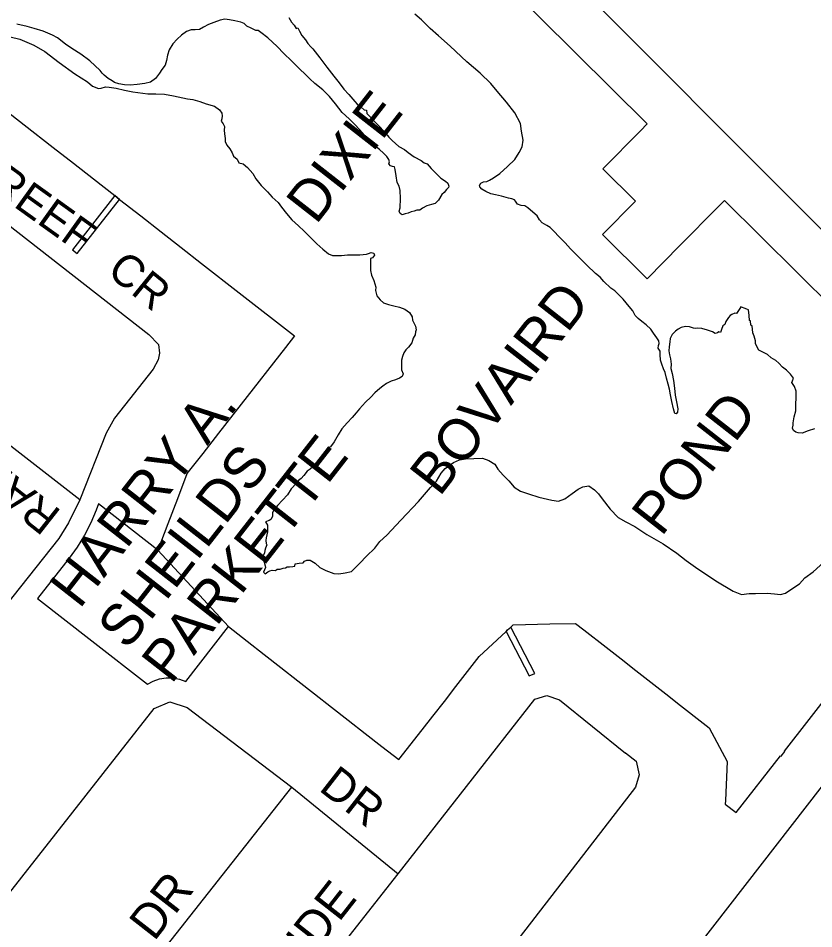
# Model space of a CAD drawing. Extents: x 586326 to 623965, y 4819854 to 4857850.
# Drawn here: x 599766.6 to 600153.8, y 4842942.9 to 4843385.9 of the extents above; entities that cross this region are included whole.
import ezdxf

# ---------------------------------------------------------------- set-up
doc = ezdxf.new("R2010")
doc.units = 0
for name, color, linetype in [('Major Rds and Hwys', 7, 'Continuous'), ('Minor Rd Lbls', 7, 'Continuous'), ('Minor Rds', 7, 'Continuous'), ('Park Lbls', 7, 'Continuous'), ('Park Outlines', 7, 'Continuous'), ('SWM Ponds', 7, 'Continuous')]:
    doc.layers.add(name, color=color, linetype=linetype)

msp = doc.modelspace()

# ---------------------------------------------------------------- linework, layer by layer
at = {"layer": 'Major Rds and Hwys'}
for points in [[(600276.01, 4843164.36), (599839.59, 4843601.75)], [(599883.3, 4842658.59), (600276.01, 4843164.36)]]:
    msp.add_lwpolyline(points, dxfattribs=at)
at = {"layer": 'Minor Rds'}
for points in [[(599673.77, 4843237.83), (599687.73, 4843275.91), (599690.4, 4843280.61), (599693.38, 4843284.58), (599697.96, 4843288.5), (599703.44, 4843291.42), (599726.97, 4843297.22), (599733.73, 4843297.94), (599739.49, 4843297.64), (599744.2, 4843296.76), (599749.45, 4843294.26), (599755.92, 4843290), (599830.16, 4843232), (599834.79, 4843227.18), (599835.31, 4843222.98), (599834.7, 4843219.75), (599832.23, 4843215.19), (599813.43, 4843191.29), (599809.33, 4843184.1), (599796.59, 4843151.67)], [(599796.59, 4843151.67), (599702.32, 4843224.72), (599693.84, 4843230), (599673.77, 4843237.83)], [(599796.59, 4843151.67), (599791.13, 4843140.33), (599786.39, 4843132.84), (599745.21, 4843081.04)], [(599613.45, 4843075.54), (599584.84, 4843003.44), (599582.94, 4843000), (599580.65, 4842994.47), (599581.22, 4842988.75), (599583.89, 4842983.41), (599588.85, 4842979.02), (599599.34, 4842971.01), (599702.26, 4842890.67), (599709.4, 4842883.03), (599719.34, 4842881.5), (599728.77, 4842887.11), (599760.13, 4842957.46), (599832.78, 4843050), (599840.43, 4843053.31), (599848.84, 4843050.51), (599899.79, 4843011.83)], [(599951.59, 4842969.72), (600018.1, 4843054.59), (600023.97, 4843056.37), (600030.09, 4843054.33), (600062.22, 4843028.4), (600062.26, 4843028.45), (600067.3, 4843024.51), (600068.83, 4843017.88), (600067.05, 4843011.76), (599922.77, 4842825.16), (599916.39, 4842822.61), (599909.9, 4842823.99), (599865.25, 4842859.79)], [(599814.71, 4842891.38), (599827.77, 4842920.44), (599899.79, 4843011.83)], [(599899.79, 4843011.83), (599951.59, 4842969.72)], [(599865.25, 4842859.79), (599951.59, 4842969.72)]]:
    msp.add_lwpolyline(points, dxfattribs=at)
at = {"layer": 'Park Outlines'}
for points in [[(600234.21, 4843174.67), (600110.41, 4843297.29), (600107.1, 4843293.95), (600088.75, 4843275.43), (600072.66, 4843259.19), (600051.02, 4843280.63), (600067.11, 4843296.88), (600051.16, 4843312.67), (600069.51, 4843331.19), (600072.81, 4843334.53), (599846.1, 4843559.08), (599826.34, 4843557.62), (599814.41, 4843541.65), (599814.62, 4843541.44), (599888.56, 4843468.22), (599889.22, 4843455.24), (599875.52, 4843439.67), (599831.27, 4843404.9), (599785.13, 4843409.51), (599736.59, 4843442.65)], [(599752.19, 4843347.54), (599769.54, 4843334), (599783.56, 4843323.05), (599793.41, 4843315.37), (599803.26, 4843307.68), (599813.58, 4843299.62), (599815.94, 4843297.77), (599826.27, 4843289.71), (599836.12, 4843282.03), (599845.97, 4843274.34), (599855.82, 4843266.65), (599874.14, 4843252.35), (599901, 4843231.38), (599896.6, 4843225.74), (599875.06, 4843198.14), (599864.05, 4843184.04), (599856.36, 4843174.19), (599848.73, 4843164.42), (599848.69, 4843164.32), (599844.04, 4843152.1), (599839.39, 4843139.88), (599834.51, 4843127.08), (599868.95, 4843089.91), (599878.09, 4843082.78), (599886.28, 4843076.38), (599894.48, 4843069.98), (599902.68, 4843063.58), (599910.87, 4843057.18), (599919.07, 4843050.79), (599927.26, 4843044.39), (599935.46, 4843037.99), (599943.65, 4843031.59), (599951.85, 4843025.19), (599963.21, 4843039.74), (599968.33, 4843046.31), (599974, 4843053.56), (599979.66, 4843060.81), (599985.32, 4843068.06), (599990.97, 4843075.31), (599990.99, 4843075.33), (600004.02, 4843087.55), (600004.8, 4843088.28), (600006.29, 4843089.68), (600007.55, 4843090.86), (600025.32, 4843091.22), (600037.86, 4843091.47), (600041.91, 4843088.31), (600052.75, 4843079.85), (600060, 4843074.19), (600067.25, 4843068.53), (600074.5, 4843062.87), (600081.75, 4843057.21), (600089, 4843051.55), (600099.99, 4843042.97), (600102.96, 4843040.66), (600111.65, 4843024.34), (600110.84, 4843005.34), (600110.77, 4843003.6), (600116.11, 4842999.42), (600137.65, 4843027.02), (600137.89, 4843026.84), (600139.74, 4843029.2), (600139.5, 4843029.39), (600235.62, 4843152.52)]]:
    msp.add_lwpolyline(points, dxfattribs=at)
for points in [[(599795.34, 4843271.37), (599815.94, 4843297.77), (599813.58, 4843299.62), (599792.97, 4843273.22)], [(599805.65, 4843149.61), (599804.47, 4843146.53), (599801.85, 4843140.34), (599798.77, 4843134.36), (599795.25, 4843128.63), (599791.31, 4843123.18), (599776.01, 4843103.58), (599802.4, 4843082.97), (599829.48, 4843061.84), (599832.32, 4843063.44), (599835.39, 4843064.52), (599838.6, 4843065.04), (599841.86, 4843064.99), (599845.06, 4843064.37), (599848.1, 4843063.2), (599868.95, 4843089.91), (599834.51, 4843127.08)], [(600015.24, 4843065.99), (600018.01, 4843067.16), (600006.29, 4843089.68), (600004.02, 4843087.55)]]:
    msp.add_lwpolyline(points, close=True, dxfattribs=at)
at = {"layer": 'SWM Ponds'}
for points in [[(600154.25, 4843186.17), (600151.17, 4843185.11), (600148.23, 4843184.02), (600146.27, 4843184.16), (600145.16, 4843184.51), (600144.04, 4843185.3), (600143.41, 4843186.49), (600143.76, 4843187.94), (600143.77, 4843189.06), (600144.28, 4843192.05), (600145.09, 4843194.97), (600145.12, 4843197.11), (600145.22, 4843202.23), (600145.18, 4843204.51), (600144.37, 4843206.8), (600143.17, 4843208.6), (600143.49, 4843209.53), (600143.93, 4843210.78), (600142.57, 4843212.71), (600140.57, 4843214.7), (600138.61, 4843216.06), (600136.8, 4843218.08), (600135.33, 4843219.41), (600133.13, 4843220.69), (600131.28, 4843222.22), (600129.41, 4843223.25), (600127.13, 4843224.33), (600126.21, 4843225.92), (600125.4, 4843227.69), (600125.39, 4843228.99), (600124.88, 4843231.21), (600124.13, 4843232.92), (600123.77, 4843236.23), (600123.25, 4843236.55), (600123.04, 4843238.62), (600122.54, 4843238.85), (600122.31, 4843241.21), (600122.04, 4843244), (600121.32, 4843244.3), (600119.94, 4843244.86), (600118.36, 4843245.49), (600117.83, 4843244.6), (600116.23, 4843242.21), (600115.38, 4843242.35), (600113.95, 4843241.74), (600113.19, 4843241.21), (600112.34, 4843240.23), (600111, 4843238.41), (600110.56, 4843236.85), (600109.62, 4843236.2), (600108.96, 4843234.46), (600108.37, 4843232.93), (600107.6, 4843233.27), (600106.92, 4843232.85), (600105.83, 4843232.57), (600104.47, 4843233.37), (600102.04, 4843234.15), (600099.32, 4843234.88), (600097.36, 4843235.03), (600096.21, 4843234.89), (600095.35, 4843235.12), (600093.37, 4843235.81), (600091.41, 4843235.95), (600089.33, 4843235.41), (600087.82, 4843234.69), (600086.53, 4843233.7), (600084.88, 4843232.04), (600083.91, 4843230.02), (600083.77, 4843228.4), (600083.43, 4843226.07), (600083.33, 4843224.06), (600083.68, 4843222.06), (600084.01, 4843220.16), (600084.46, 4843217.64), (600084.19, 4843215.51), (600084.82, 4843213.11), (600085.48, 4843209.73), (600086.05, 4843205.91), (600086.42, 4843202.5), (600086.96, 4843199.31), (600087.63, 4843195.84), (600087.43, 4843194.26), (600086.9, 4843193.46), (600086.19, 4843193.67), (600085.53, 4843195.83), (600084.75, 4843199.48), (600084.06, 4843202.7), (600083.63, 4843205.37), (600082.89, 4843207.86), (600082.1, 4843210.73), (600081.51, 4843213.53), (600080.62, 4843215.27), (600079.8, 4843217.55), (600079.26, 4843219.62), (600079.02, 4843222.32), (600079.12, 4843223.89), (600078.06, 4843225.41), (600078.29, 4843226.7), (600078.51, 4843227.66), (600078.36, 4843228.9), (600077.39, 4843230.44), (600075.8, 4843232.72), (600074.44, 4843234.65), (600072.2, 4843236.66), (600070.15, 4843238.35), (600068.32, 4843239.78), (600066.97, 4843241.27), (600065.71, 4843243.55), (600063.94, 4843245.72), (600062.46, 4843247.48), (600060.99, 4843249.15), (600059.26, 4843250.93), (600056.93, 4843253.27), (600055.07, 4843254.55), (600051.56, 4843257.82), (600049.85, 4843259.85), (600047.52, 4843261.75), (600043.38, 4843265.76), (600039.4, 4843269.65), (600035.4, 4843273.74), (600032.86, 4843276.59), (600029.75, 4843279.71), (600027.46, 4843282.1), (600025.52, 4843284.05), (600023.84, 4843285.01), (600021.63, 4843286.4), (600020.24, 4843287.83), (600019.13, 4843289.74), (600017.1, 4843291.58), (600014.66, 4843293.67), (600013.13, 4843294.6), (600011.35, 4843294.86), (600009.62, 4843295.43), (600008.63, 4843296.82), (600008.15, 4843297.54), (600006.92, 4843298.07), (600005.27, 4843298.4), (600001.85, 4843299.34), (599998.91, 4843299.9), (599996.61, 4843300.4), (599994.13, 4843301.56), (599992.19, 4843302.73), (599991.25, 4843303.82), (599991.09, 4843304.54), (599991.74, 4843305.59), (599993.02, 4843306.24), (599994.75, 4843306.45), (599996.02, 4843307.19), (599997.92, 4843308.3), (600001.08, 4843310.34), (600004.75, 4843313.71), (600008.32, 4843317.16), (600010.43, 4843320.54), (600011.94, 4843323.35), (600012.33, 4843326.51), (600011.59, 4843330.89), (600011.04, 4843334.62), (600008.25, 4843339.92), (600004.31, 4843345.08), (599999.77, 4843350.36), (599996.67, 4843354.17), (599991.39, 4843359.16), (599984.97, 4843364.7), (599976.84, 4843372.26), (599971.16, 4843377.3), (599967.17, 4843380.85), (599962.86, 4843385.09), (599959.64, 4843387.95)], [(599898.3, 4843386.31), (599899.65, 4843384.04), (599900.91, 4843382.45), (599901.84, 4843380.86), (599902.76, 4843381.26), (599903.49, 4843379.65), (599904.64, 4843377.45), (599906.36, 4843375.33), (599907.49, 4843373.67), (599909.05, 4843372.01), (599909.95, 4843371.05), (599913.47, 4843366.57), (599916.83, 4843362.12), (599920.15, 4843357.71), (599922.83, 4843354.49), (599925.15, 4843351.46), (599927.51, 4843348.84), (599929.5, 4843346.5), (599930.37, 4843345.39), (599931.55, 4843344.13), (599933.44, 4843342.56), (599934.95, 4843341.38), (599936.19, 4843341.09), (599936.29, 4843339.55), (599938.07, 4843337.73), (599940.24, 4843335.51), (599942.21, 4843333.37), (599944.75, 4843330.86), (599946.94, 4843328.11), (599948.61, 4843326.37), (599950.3, 4843324.88), (599951.84, 4843323.51), (599954.54, 4843322.09), (599956.34, 4843320.51), (599959.3, 4843318.54), (599962.64, 4843316.71), (599964.15, 4843315.53), (599965.56, 4843315.12), (599967.51, 4843312.74), (599969.95, 4843310.31), (599972.36, 4843308.08), (599974.59, 4843306.6), (599975.63, 4843305.61), (599976.16, 4843304.16), (599976.08, 4843303.52), (599975.12, 4843302.63), (599973.9, 4843301.07), (599972.86, 4843300.06), (599971.14, 4843297.42), (599969.59, 4843295.77), (599967.76, 4843295.2), (599965.54, 4843294.69), (599963.41, 4843293.41), (599962.06, 4843292.56), (599960.61, 4843292.48), (599959.25, 4843292.07), (599957.93, 4843291.71), (599956.35, 4843291.13), (599954.94, 4843290.66), (599953.54, 4843290.29), (599952.43, 4843290.89), (599952.01, 4843292), (599952.49, 4843293.62), (599952.66, 4843298.17), (599952.48, 4843302.04), (599951.97, 4843304.16), (599951.08, 4843305.9), (599950.52, 4843309.29), (599950.04, 4843312.34), (599949.78, 4843313.67), (599948.75, 4843313.79), (599947.8, 4843314.01), (599946.95, 4843315.02), (599947.26, 4843315.99), (599946.93, 4843317.12), (599945.97, 4843318.56), (599944.31, 4843320.2), (599942.39, 4843321.96), (599940.22, 4843323.83), (599938.38, 4843325.36), (599934.94, 4843329.17), (599932.9, 4843331.55), (599930.27, 4843334.29), (599927.62, 4843336.88), (599924.31, 4843340.07), (599921.02, 4843344.29), (599918.06, 4843347.82), (599914.89, 4843350.98), (599911, 4843354.2), (599908.58, 4843356.44), (599906.38, 4843358.5), (599903.57, 4843361.22), (599899.59, 4843365.11), (599895.93, 4843368.75), (599892.69, 4843372.14), (599888.05, 4843376.29), (599884.61, 4843378.89), (599883.42, 4843379.91), (599882.19, 4843380), (599880.02, 4843381), (599877.85, 4843382.09), (599876.57, 4843383.35), (599874.95, 4843383.93), (599871.98, 4843384.68), (599869.49, 4843385.16), (599867.18, 4843385.41), (599864.94, 4843384.99), (599861.82, 4843383.87), (599859.12, 4843382.86), (599856.7, 4843381.54), (599854.75, 4843380.38), (599852.78, 4843380.18), (599850.74, 4843380.23), (599848.45, 4843379.41), (599846.08, 4843377.71), (599843.99, 4843375.7), (599841.89, 4843373.45), (599840.01, 4843370.49), (599839.31, 4843367.92), (599838.71, 4843365.27), (599838.05, 4843363.1), (599836.41, 4843361), (599835.36, 4843359.22), (599833.4, 4843356.59), (599830.99, 4843354.84), (599828.15, 4843354.2), (599824.52, 4843353.65), (599821.11, 4843353.28), (599818.37, 4843353.43), (599815.58, 4843353.97), (599813.46, 4843354.58), (599812.28, 4843355.41), (599810.38, 4843356.64), (599808.48, 4843358.25), (599807.5, 4843359.15), (599806.46, 4843360.49), (599801.51, 4843365.13), (599797.08, 4843368.33), (599792.75, 4843371.11), (599789.51, 4843373.29), (599785.73, 4843376.33), (599783.34, 4843377.59), (599778.72, 4843379.56), (599774.27, 4843380.95), (599770.89, 4843381.95), (599765.93, 4843383.05)], [(599762.66, 4843376.85), (599767.36, 4843375.78), (599774.16, 4843372.72), (599779.59, 4843369.69), (599786.48, 4843364.31), (599794.16, 4843358.83), (599800.28, 4843354.91), (599802.67, 4843352.87), (599805.68, 4843351.73), (599806.94, 4843351.79), (599809.1, 4843352.44), (599810.86, 4843352.37), (599814.33, 4843351.82), (599818.25, 4843350.84), (599822.33, 4843350.08), (599829.59, 4843349.17), (599833.54, 4843349.12), (599837.85, 4843348.87), (599842.22, 4843348.14), (599846.63, 4843347.13), (599848.91, 4843346.73), (599851.54, 4843346.32), (599855.06, 4843345.39), (599858.03, 4843344.2), (599862.06, 4843343.04), (599864.57, 4843341.25), (599865.74, 4843339.65), (599865.93, 4843338.45), (599865.69, 4843336.91), (599865.41, 4843335.76), (599866.27, 4843334.55), (599866.91, 4843333.27), (599866.84, 4843331.51), (599866.92, 4843329.62), (599867.34, 4843327.39), (599867.27, 4843325.97), (599868.18, 4843324.13), (599869.65, 4843322.31), (599870.65, 4843320.34), (599871.41, 4843318.84), (599873.08, 4843317.33), (599873.99, 4843315.6), (599876.02, 4843314.98), (599878.21, 4843313.35), (599880.76, 4843310.3), (599882.31, 4843307.72), (599884.88, 4843304.58), (599887.89, 4843301.45), (599890.26, 4843298.82), (599893.05, 4843296.3), (599894.75, 4843293.93), (599897.11, 4843290.96), (599899.78, 4843287.83), (599902.97, 4843284.82), (599905.72, 4843282.24), (599909.04, 4843279.04), (599911.87, 4843276.13), (599914.92, 4843273.49), (599917.62, 4843271.29), (599919.58, 4843270.46), (599921.57, 4843270.46), (599923.95, 4843270.51), (599926.79, 4843270.71), (599929.75, 4843270.83), (599932.86, 4843270.83), (599936.08, 4843271.17), (599937.07, 4843271.44), (599938.43, 4843271.85), (599939.62, 4843271.61), (599939.93, 4843270.67), (599939.59, 4843269.9), (599938.98, 4843269.34), (599938.05, 4843268.94), (599937.99, 4843267.52), (599938.03, 4843265.14), (599938.02, 4843263.24), (599938.5, 4843260.96), (599939.65, 4843258.33), (599940.58, 4843255.09), (599940.54, 4843253.48), (599941.14, 4843250.92), (599942.7, 4843248.93), (599944.43, 4843247.49), (599946.74, 4843246.55), (599949.38, 4843246.05), (599952.19, 4843245.32), (599954.78, 4843244.43), (599956.98, 4843242.8), (599958.37, 4843240.59), (599958.51, 4843239), (599960, 4843236.02), (599960.21, 4843234.29), (599960.03, 4843233.4), (599959.82, 4843231.91), (599958.86, 4843230.24), (599958.11, 4843228.05), (599956.62, 4843225.92), (599955.24, 4843224.49), (599954.24, 4843223.1), (599953.59, 4843221.27), (599953.17, 4843219.52), (599953.16, 4843216.84), (599953.11, 4843214.89), (599953.89, 4843212.89), (599953.41, 4843211.61), (599952.25, 4843210.79), (599950.2, 4843210.05), (599948.09, 4843209.36), (599945.9, 4843208.21), (599944.06, 4843206.96), (599942.6, 4843205.76), (599940.22, 4843203.72), (599938.21, 4843201.48), (599935.63, 4843199.17), (599932.73, 4843195.79), (599931.06, 4843193.98), (599929.1, 4843191.7), (599926.74, 4843189.12), (599924.14, 4843186.13), (599922.36, 4843183.19), (599920.34, 4843179.82), (599918.6, 4843177.37), (599917.03, 4843176.69), (599916.69, 4843175.48), (599915.55, 4843173.69), (599914.29, 4843172.42), (599912.86, 4843171.02), (599911.51, 4843169.3), (599909.97, 4843167.65), (599908.69, 4843166.57), (599907.22, 4843165.47), (599905.62, 4843163.42), (599904.38, 4843162.05), (599903.23, 4843161.13), (599902.08, 4843159.78), (599899.47, 4843156.88), (599897.73, 4843153.99), (599895.18, 4843151.39), (599892.72, 4843148.8), (599890.79, 4843146.33), (599890.33, 4843145.3), (599890.35, 4843143.55), (599889.59, 4843142.03), (599888.67, 4843141.62), (599886.94, 4843140.84), (599887.86, 4843139.25), (599887.99, 4843137.86), (599887.91, 4843136.1), (599887.61, 4843134.6), (599887.31, 4843133.1), (599887.18, 4843131.73), (599887.35, 4843130.38), (599887.58, 4843129.68), (599886.99, 4843128.15), (599886.61, 4843126.89), (599886.4, 4843125.84), (599885.86, 4843124.27), (599885.88, 4843122.95), (599886.24, 4843121.2), (599886.79, 4843119.47), (599886.9, 4843118.6), (599885.91, 4843116.34), (599886.78, 4843115.57), (599888.02, 4843116.6), (599888.98, 4843117.06), (599890.12, 4843117.3), (599891.83, 4843117.26), (599892.69, 4843117.81), (599894.14, 4843117.89), (599895.54, 4843118.35), (599896.65, 4843118.44), (599897.45, 4843119.02), (599898.61, 4843119.07), (599900.21, 4843119.12), (599901.2, 4843119.39), (599901.45, 4843120.49), (599903.37, 4843120.72), (599905.29, 4843120.96), (599905.88, 4843121.71), (599907.03, 4843122.2), (599908.72, 4843122.2), (599911.05, 4843120.79), (599913.44, 4843118.75), (599916.36, 4843117.16), (599920.24, 4843115.69), (599922.59, 4843115.59), (599925.74, 4843116.08), (599928.86, 4843116.75), (599930.51, 4843118.41), (599932.85, 4843120.74), (599936.03, 4843124.15), (599940.13, 4843128.06), (599942.65, 4843131.29), (599946.07, 4843134.33), (599952.85, 4843141.69), (599961.36, 4843150.81), (599967.24, 4843157.66), (599970.17, 4843160.74), (599972.51, 4843164.63), (599974.47, 4843166.91), (599978.4, 4843169.73), (599981.35, 4843171.07), (599984.31, 4843171.53), (599988.28, 4843171.72), (599992.54, 4843171.86), (599995.69, 4843170.78), (599998.55, 4843168.9), (600000.11, 4843166.46), (600002.6, 4843163.65), (600005.38, 4843160.79), (600008, 4843157.7), (600011.05, 4843155.84), (600015.01, 4843154.48), (600019.98, 4843152.85), (600026.29, 4843151.38), (600029.56, 4843150.91), (600032.72, 4843152.08), (600036.19, 4843154.74), (600039.15, 4843156.76), (600041.44, 4843157.92), (600044.4, 4843158.38), (600047.07, 4843156.47), (600049.05, 4843154.57), (600050.81, 4843152.16), (600054.64, 4843147.08), (600058.55, 4843142.99), (600062.31, 4843140.92), (600066.69, 4843138.54), (600072.6, 4843134.79), (600080.46, 4843130.21), (600087.14, 4843125.68), (600091.66, 4843122.15), (600096.24, 4843118.91), (600106.11, 4843112.24), (600114.62, 4843107.16), (600118.6, 4843105.61), (600122.35, 4843105.97), (600125.47, 4843105.96), (600131.07, 4843106.26), (600134.73, 4843105.83), (600137.67, 4843105.61), (600140.03, 4843106.19), (600143.19, 4843108.23), (600146.87, 4843110.73), (600149.52, 4843113.68), (600153.54, 4843116.61), (600158.8, 4843121.34)]]:
    msp.add_lwpolyline(points, dxfattribs=at)

# ---------------------------------------------------------------- texts
at = {"layer": 'Minor Rd Lbls'}
for s, height, rotation, p in [('REEF', 15.6, 324.3604, (599751.57, 4843303.38)), ('CR', 15.6, 320.8826, (599809.12, 4843261.75)), ('RAINSTORM', 15.6, 141.7692, (599788.13, 4843145.88)), ('DR', 16, 322.0488, (599912.38, 4843010.55)), ('DR', 16.8, 52.0893, (599832.75, 4842936.4)), ('SEASIDE ', 16.8, 51.9149, (599871.85, 4842880.91))]:
    msp.add_text(s, height=height, rotation=rotation, dxfattribs=at).set_placement(p)
at = {"layer": 'Park Lbls'}
for s, p in [('DIXIE', (599911.52, 4843285.02)), ('BOVAIRD', (599971.63, 4843152.68)), ('POND', (600079.64, 4843133.25)), ('HARRY A.', (599796.38, 4843098.06)), ('PARKETTE', (599841.08, 4843061.45)), ('SHEILDS', (599819.68, 4843078.04))]:
    msp.add_text(s, height=19.992, rotation=52, dxfattribs=at).set_placement(p)

doc.saveas('drawing.dxf')
